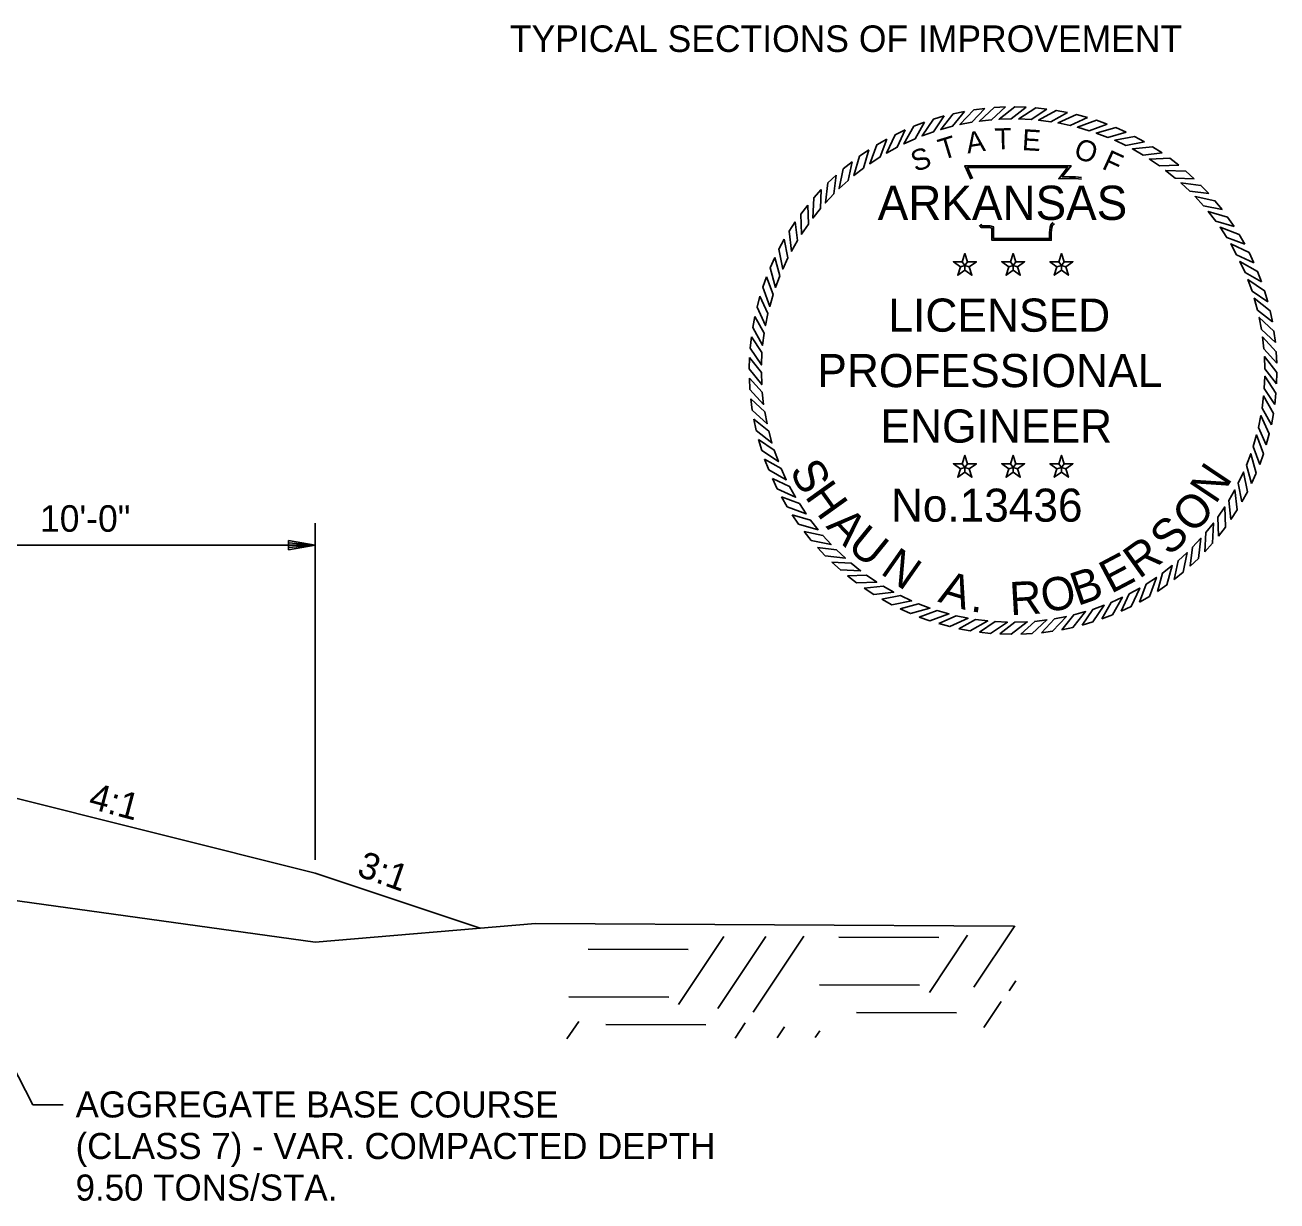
# Model space of a CAD drawing. Extents: x 1001270 to 1003428, y 1840152 to 1842912.
# Drawn here: x 1001400.17 to 1001428.48, y 1840921.34 to 1840947.94 of the extents above; entities that cross this region are included whole.
import ezdxf

# ---------------------------------------------------------------- set-up
doc = ezdxf.new("R2010")
doc.units = 0
for name, color, linetype in [('1', 7, 'Continuous'), ('19', 7, 'Continuous'), ('G-ANNO-SYMB', 7, 'Continuous')]:
    doc.layers.add(name, color=color, linetype=linetype)

msp = doc.modelspace()

# ---------------------------------------------------------------- linework, layer by layer
at = {"layer": '19'}
for p, q in [((1001406.728, 1840929.054), (1001406.729, 1840936.671)), ((1001406.129, 1840936.284), (1001406.129, 1840936.074)), ((1001406.729, 1840936.179), (1001406.129, 1840936.284)), ((1001406.569, 1840936.194), (1001406.129, 1840936.229)), ((1001396.729, 1840936.18), (1001406.729, 1840936.179)), ((1001406.129, 1840936.074), (1001406.729, 1840936.179)), ((1001406.129, 1840936.124), (1001406.569, 1840936.164)), ((1001396.728, 1840931.256), (1001406.728, 1840928.756)), ((1001400.349, 1840923.516), (1001396.665, 1840930.66)), ((1001410.463, 1840927.511), (1001406.728, 1840928.756)), ((1001422.549, 1840927.565), (1001421.626, 1840926.18)), ((1001415.971, 1840927.32), (1001414.949, 1840925.786)), ((1001416.924, 1840927.325), (1001415.839, 1840925.698)), ((1001417.784, 1840927.33), (1001416.637, 1840925.61)), ((1001420.836, 1840927.303), (1001418.574, 1840927.308)), ((1001421.482, 1840927.351), (1001420.62, 1840926.059)), ((1001415.164, 1840927.03), (1001412.902, 1840927.036)), ((1001422.578, 1840926.323), (1001422.424, 1840926.092)), ((1001420.397, 1840926.224), (1001418.135, 1840926.23)), ((1001414.725, 1840925.952), (1001412.463, 1840925.957)), ((1001422.24, 1840925.85), (1001421.851, 1840925.267)), ((1001421.235, 1840925.598), (1001418.973, 1840925.604)), ((1001412.689, 1840925.402), (1001412.425, 1840925.006)), ((1001415.563, 1840925.326), (1001413.301, 1840925.331)), ((1001416.453, 1840925.368), (1001416.226, 1840925.027)), ((1001417.343, 1840925.28), (1001417.178, 1840925.032)), ((1001418.141, 1840925.192), (1001418.038, 1840925.037)), ((1001401.034, 1840923.516), (1001400.349, 1840923.516))]:
    msp.add_line(p, q, dxfattribs=at)
msp.add_lwpolyline([(1001350.989, 1840930.331), (1001365.211, 1840930.207), (1001370.445, 1840929.759), (1001376.502, 1840928.947), (1001387.3, 1840928.685), (1001395.755, 1840928.721), (1001406.733, 1840927.194), (1001411.712, 1840927.617), (1001422.518, 1840927.56)], dxfattribs=at)
at = {"layer": 'G-ANNO-SYMB'}
for points in [[(1001420.955, 1840945.885), (1001420.709, 1840945.812), (1001420.453, 1840945.433), (1001420.714, 1840945.527)], [(1001421.412, 1840945.989), (1001421.161, 1840945.936), (1001420.876, 1840945.578), (1001421.144, 1840945.652)], [(1001421.875, 1840946.057), (1001421.621, 1840946.024), (1001421.309, 1840945.69), (1001421.581, 1840945.742)], [(1001422.343, 1840946.089), (1001422.087, 1840946.076), (1001421.749, 1840945.767), (1001422.025, 1840945.798)], [(1001422.811, 1840946.084), (1001422.555, 1840946.091), (1001422.194, 1840945.81), (1001422.471, 1840945.819)], [(1001423.278, 1840946.042), (1001423.023, 1840946.07), (1001422.641, 1840945.817), (1001422.918, 1840945.804)], [(1001423.74, 1840945.964), (1001423.487, 1840946.011), (1001423.088, 1840945.79), (1001423.363, 1840945.755)], [(1001424.194, 1840945.85), (1001423.946, 1840945.917), (1001423.53, 1840945.727), (1001423.802, 1840945.671)], [(1001420.074, 1840945.57), (1001419.842, 1840945.46), (1001419.649, 1840945.046), (1001419.891, 1840945.179)], [(1001420.508, 1840945.745), (1001420.269, 1840945.653), (1001420.043, 1840945.255), (1001420.296, 1840945.369)], [(1001424.638, 1840945.7), (1001424.396, 1840945.787), (1001423.967, 1840945.63), (1001424.233, 1840945.553)], [(1001425.069, 1840945.517), (1001424.835, 1840945.621), (1001424.394, 1840945.499), (1001424.653, 1840945.401)], [(1001419.654, 1840945.362), (1001419.431, 1840945.234), (1001419.271, 1840944.806), (1001419.503, 1840944.958)], [(1001425.484, 1840945.299), (1001425.259, 1840945.422), (1001424.81, 1840945.335), (1001425.061, 1840945.217)], [(1001419.252, 1840945.121), (1001419.04, 1840944.976), (1001418.914, 1840944.537), (1001419.133, 1840944.707)], [(1001425.881, 1840945.05), (1001425.666, 1840945.191), (1001425.211, 1840945.139), (1001425.452, 1840945.002)], [(1001418.87, 1840944.85), (1001418.67, 1840944.689), (1001418.579, 1840944.241), (1001418.784, 1840944.427)], [(1001426.257, 1840944.771), (1001426.053, 1840944.928), (1001425.596, 1840944.912), (1001425.826, 1840944.756)], [(1001418.511, 1840944.55), (1001418.324, 1840944.373), (1001418.268, 1840943.919), (1001418.458, 1840944.122)], [(1001426.61, 1840944.463), (1001426.419, 1840944.635), (1001425.962, 1840944.655), (1001426.179, 1840944.482)], [(1001418.176, 1840944.222), (1001418.004, 1840944.032), (1001417.984, 1840943.575), (1001418.157, 1840943.791)], [(1001426.937, 1840944.128), (1001426.761, 1840944.315), (1001426.307, 1840944.37), (1001426.509, 1840944.181)], [(1001417.868, 1840943.869), (1001417.711, 1840943.666), (1001417.727, 1840943.209), (1001417.883, 1840943.438)], [(1001427.238, 1840943.769), (1001427.077, 1840943.969), (1001426.629, 1840944.06), (1001426.815, 1840943.855)], [(1001427.509, 1840943.387), (1001427.364, 1840943.599), (1001426.925, 1840943.725), (1001427.094, 1840943.506)], [(1001417.588, 1840943.493), (1001417.448, 1840943.278), (1001417.5, 1840942.824), (1001417.637, 1840943.065)], [(1001427.749, 1840942.985), (1001427.622, 1840943.207), (1001427.193, 1840943.367), (1001427.346, 1840943.136)], [(1001417.339, 1840943.096), (1001417.217, 1840942.871), (1001417.304, 1840942.422), (1001417.422, 1840942.673)], [(1001427.958, 1840942.565), (1001427.848, 1840942.797), (1001427.433, 1840942.99), (1001427.567, 1840942.747)], [(1001421.422, 1840942.501), (1001421.484, 1840942.586), (1001421.422, 1840942.774), (1001421.361, 1840942.586)], [(1001422.513, 1840942.501), (1001422.574, 1840942.586), (1001422.513, 1840942.774), (1001422.452, 1840942.586)], [(1001423.604, 1840942.501), (1001423.665, 1840942.586), (1001423.604, 1840942.774), (1001423.543, 1840942.586)], [(1001417.122, 1840942.681), (1001417.017, 1840942.447), (1001417.14, 1840942.006), (1001417.238, 1840942.266)], [(1001421.422, 1840942.501), (1001421.361, 1840942.586), (1001421.163, 1840942.586), (1001421.323, 1840942.469)], [(1001421.422, 1840942.501), (1001421.323, 1840942.469), (1001421.262, 1840942.281), (1001421.422, 1840942.397)], [(1001421.422, 1840942.501), (1001421.521, 1840942.469), (1001421.682, 1840942.586), (1001421.484, 1840942.586)], [(1001421.422, 1840942.501), (1001421.422, 1840942.397), (1001421.583, 1840942.281), (1001421.521, 1840942.469)], [(1001422.513, 1840942.501), (1001422.452, 1840942.586), (1001422.254, 1840942.586), (1001422.414, 1840942.469)], [(1001422.513, 1840942.501), (1001422.414, 1840942.469), (1001422.353, 1840942.281), (1001422.513, 1840942.397)], [(1001422.513, 1840942.501), (1001422.612, 1840942.469), (1001422.773, 1840942.586), (1001422.574, 1840942.586)], [(1001422.513, 1840942.501), (1001422.513, 1840942.397), (1001422.674, 1840942.281), (1001422.612, 1840942.469)], [(1001423.604, 1840942.501), (1001423.543, 1840942.586), (1001423.345, 1840942.586), (1001423.505, 1840942.469)], [(1001423.604, 1840942.501), (1001423.505, 1840942.469), (1001423.444, 1840942.281), (1001423.604, 1840942.397)], [(1001423.604, 1840942.501), (1001423.703, 1840942.469), (1001423.864, 1840942.586), (1001423.665, 1840942.586)], [(1001423.604, 1840942.501), (1001423.604, 1840942.397), (1001423.764, 1840942.281), (1001423.703, 1840942.469)], [(1001428.132, 1840942.131), (1001428.041, 1840942.37), (1001427.643, 1840942.595), (1001427.757, 1840942.343)], [(1001416.938, 1840942.25), (1001416.852, 1840942.009), (1001417.009, 1840941.579), (1001417.086, 1840941.845)], [(1001428.272, 1840941.684), (1001428.2, 1840941.93), (1001427.821, 1840942.185), (1001427.915, 1840941.925)], [(1001416.789, 1840941.806), (1001416.722, 1840941.559), (1001416.912, 1840941.142), (1001416.968, 1840941.414)], [(1001428.377, 1840941.227), (1001428.324, 1840941.478), (1001427.966, 1840941.763), (1001428.039, 1840941.495)], [(1001416.675, 1840941.352), (1001416.627, 1840941.1), (1001416.849, 1840940.7), (1001416.884, 1840940.975)], [(1001428.445, 1840940.763), (1001428.412, 1840941.018), (1001428.078, 1840941.33), (1001428.13, 1840941.057)], [(1001416.596, 1840940.89), (1001416.569, 1840940.635), (1001416.821, 1840940.254), (1001416.834, 1840940.531)], [(1001428.477, 1840940.296), (1001428.464, 1840940.552), (1001428.155, 1840940.889), (1001428.185, 1840940.614)], [(1001428.472, 1840939.828), (1001428.479, 1840940.084), (1001428.198, 1840940.444), (1001428.206, 1840940.167)], [(1001416.555, 1840940.423), (1001416.547, 1840940.167), (1001416.829, 1840939.807), (1001416.82, 1840940.084)], [(1001416.55, 1840939.955), (1001416.563, 1840939.699), (1001416.872, 1840939.362), (1001416.841, 1840939.637)], [(1001428.43, 1840939.361), (1001428.457, 1840939.616), (1001428.205, 1840939.997), (1001428.192, 1840939.721)], [(1001416.582, 1840939.488), (1001416.614, 1840939.233), (1001416.949, 1840938.921), (1001416.897, 1840939.194)], [(1001428.352, 1840938.899), (1001428.399, 1840939.151), (1001428.177, 1840939.551), (1001428.143, 1840939.276)], [(1001416.65, 1840939.024), (1001416.703, 1840938.773), (1001417.06, 1840938.489), (1001416.987, 1840938.756)], [(1001428.238, 1840938.445), (1001428.305, 1840938.693), (1001428.115, 1840939.109), (1001428.059, 1840938.837)], [(1001416.754, 1840938.568), (1001416.827, 1840938.321), (1001417.206, 1840938.066), (1001417.112, 1840938.327)], [(1001428.088, 1840938.001), (1001428.174, 1840938.243), (1001428.018, 1840938.672), (1001427.941, 1840938.406)], [(1001421.422, 1840937.933), (1001421.484, 1840938.017), (1001421.422, 1840938.206), (1001421.361, 1840938.017)], [(1001422.513, 1840937.933), (1001422.574, 1840938.017), (1001422.513, 1840938.206), (1001422.452, 1840938.017)], [(1001423.604, 1840937.933), (1001423.665, 1840938.017), (1001423.604, 1840938.206), (1001423.543, 1840938.017)], [(1001427.904, 1840937.57), (1001428.009, 1840937.804), (1001427.887, 1840938.245), (1001427.789, 1840937.986)], [(1001416.894, 1840938.121), (1001416.986, 1840937.881), (1001417.384, 1840937.656), (1001417.27, 1840937.908)], [(1001421.422, 1840937.933), (1001421.361, 1840938.017), (1001421.163, 1840938.017), (1001421.323, 1840937.901)], [(1001421.422, 1840937.933), (1001421.323, 1840937.901), (1001421.262, 1840937.712), (1001421.422, 1840937.829)], [(1001421.422, 1840937.933), (1001421.521, 1840937.901), (1001421.682, 1840938.017), (1001421.484, 1840938.017)], [(1001421.422, 1840937.933), (1001421.422, 1840937.829), (1001421.583, 1840937.712), (1001421.521, 1840937.901)], [(1001422.513, 1840937.933), (1001422.452, 1840938.017), (1001422.254, 1840938.017), (1001422.414, 1840937.901)], [(1001422.513, 1840937.933), (1001422.414, 1840937.901), (1001422.353, 1840937.712), (1001422.513, 1840937.829)], [(1001422.513, 1840937.933), (1001422.612, 1840937.901), (1001422.773, 1840938.017), (1001422.574, 1840938.017)], [(1001422.513, 1840937.933), (1001422.513, 1840937.829), (1001422.674, 1840937.712), (1001422.612, 1840937.901)], [(1001423.604, 1840937.933), (1001423.543, 1840938.017), (1001423.345, 1840938.017), (1001423.505, 1840937.901)], [(1001423.604, 1840937.933), (1001423.505, 1840937.901), (1001423.444, 1840937.712), (1001423.604, 1840937.829)], [(1001423.604, 1840937.933), (1001423.703, 1840937.901), (1001423.864, 1840938.017), (1001423.665, 1840938.017)], [(1001423.604, 1840937.933), (1001423.604, 1840937.829), (1001423.764, 1840937.712), (1001423.703, 1840937.901)], [(1001417.069, 1840937.686), (1001417.179, 1840937.454), (1001417.593, 1840937.261), (1001417.46, 1840937.504)], [(1001427.687, 1840937.155), (1001427.81, 1840937.38), (1001427.723, 1840937.829), (1001427.605, 1840937.578)], [(1001427.438, 1840936.758), (1001427.578, 1840936.973), (1001427.527, 1840937.427), (1001427.389, 1840937.187)], [(1001417.277, 1840937.266), (1001417.405, 1840937.044), (1001417.833, 1840936.884), (1001417.681, 1840937.115)], [(1001427.159, 1840936.382), (1001427.315, 1840936.585), (1001427.299, 1840937.042), (1001427.144, 1840936.813)], [(1001417.518, 1840936.864), (1001417.662, 1840936.653), (1001418.102, 1840936.526), (1001417.932, 1840936.745)], [(1001417.789, 1840936.482), (1001417.95, 1840936.283), (1001418.398, 1840936.191), (1001418.211, 1840936.396)], [(1001426.851, 1840936.029), (1001427.023, 1840936.22), (1001427.043, 1840936.676), (1001426.869, 1840936.46)], [(1001426.516, 1840935.702), (1001426.702, 1840935.878), (1001426.758, 1840936.332), (1001426.568, 1840936.13)], [(1001418.089, 1840936.123), (1001418.265, 1840935.936), (1001418.719, 1840935.881), (1001418.517, 1840936.07)], [(1001426.156, 1840935.401), (1001426.356, 1840935.562), (1001426.447, 1840936.01), (1001426.242, 1840935.824)], [(1001418.417, 1840935.788), (1001418.607, 1840935.616), (1001419.064, 1840935.596), (1001418.848, 1840935.769)], [(1001425.775, 1840935.13), (1001425.986, 1840935.275), (1001426.112, 1840935.714), (1001425.893, 1840935.544)], [(1001418.77, 1840935.48), (1001418.973, 1840935.324), (1001419.43, 1840935.339), (1001419.201, 1840935.495)], [(1001425.373, 1840934.889), (1001425.595, 1840935.017), (1001425.755, 1840935.446), (1001425.524, 1840935.293)], [(1001419.146, 1840935.201), (1001419.361, 1840935.061), (1001419.815, 1840935.112), (1001419.574, 1840935.25)], [(1001424.953, 1840934.681), (1001425.185, 1840934.791), (1001425.378, 1840935.206), (1001425.135, 1840935.072)], [(1001419.543, 1840934.952), (1001419.768, 1840934.829), (1001420.217, 1840934.916), (1001419.966, 1840935.034)], [(1001419.958, 1840934.735), (1001420.192, 1840934.63), (1001420.633, 1840934.752), (1001420.373, 1840934.85)], [(1001424.071, 1840934.367), (1001424.317, 1840934.439), (1001424.573, 1840934.818), (1001424.312, 1840934.724)], [(1001424.518, 1840934.507), (1001424.758, 1840934.598), (1001424.983, 1840934.996), (1001424.731, 1840934.882)], [(1001420.389, 1840934.551), (1001420.63, 1840934.465), (1001421.06, 1840934.621), (1001420.794, 1840934.698)], [(1001420.833, 1840934.401), (1001421.08, 1840934.334), (1001421.496, 1840934.524), (1001421.225, 1840934.58)], [(1001421.287, 1840934.287), (1001421.539, 1840934.24), (1001421.939, 1840934.461), (1001421.664, 1840934.496)], [(1001423.151, 1840934.194), (1001423.406, 1840934.227), (1001423.717, 1840934.561), (1001423.445, 1840934.509)], [(1001423.615, 1840934.262), (1001423.866, 1840934.315), (1001424.15, 1840934.673), (1001423.883, 1840934.6)], [(1001421.749, 1840934.209), (1001422.004, 1840934.181), (1001422.385, 1840934.434), (1001422.108, 1840934.447)], [(1001422.215, 1840934.167), (1001422.472, 1840934.16), (1001422.832, 1840934.441), (1001422.555, 1840934.433)], [(1001422.684, 1840934.162), (1001422.94, 1840934.175), (1001423.277, 1840934.484), (1001423.002, 1840934.453)]]:
    msp.add_lwpolyline(points, close=True, dxfattribs=at)
for points in [[(1001421.557, 1840944.456), (1001421.418, 1840944.757), (1001423.825, 1840944.758), (1001423.624, 1840944.506), (1001423.787, 1840944.508), (1001423.924, 1840944.509), (1001424.06, 1840944.495)], [(1001421.592, 1840944.472), (1001421.478, 1840944.719), (1001423.746, 1840944.72), (1001423.544, 1840944.466), (1001423.788, 1840944.47), (1001423.922, 1840944.471), (1001424.056, 1840944.457)], [(1001423.446, 1840943.447), (1001423.405, 1840943.414), (1001423.391, 1840943.364), (1001423.377, 1840943.239), (1001423.377, 1840943.073), (1001422.034, 1840943.073), (1001422.034, 1840943.297), (1001422.034, 1840943.347), (1001421.979, 1840943.364), (1001421.788, 1840943.364), (1001421.754, 1840943.416)], [(1001423.422, 1840943.477), (1001423.371, 1840943.436), (1001423.353, 1840943.371), (1001423.339, 1840943.241), (1001423.339, 1840943.111), (1001422.072, 1840943.111), (1001422.072, 1840943.297), (1001422.072, 1840943.375), (1001421.985, 1840943.402), (1001421.809, 1840943.402), (1001421.786, 1840943.437)]]:
    msp.add_lwpolyline(points, dxfattribs=at)

# ---------------------------------------------------------------- texts
at = {"layer": '1'}
msp.add_text('TYPICAL SECTIONS OF IMPROVEMENT', height=0.6, dxfattribs=at).set_placement((1001411.133, 1840947.334))
at = {"layer": '19'}
for s, height, rotation, p in [('10\'-0"', 0.6, 359.9954, (1001400.508, 1840936.48)), ('4:1', 0.6, 345.1304, (1001401.579, 1840930.231)), ('3:1', 0.6, 340.4943, (1001407.649, 1840928.705)), ('AGGREGATE BASE COURSE', 0.59001, 359.9954, (1001401.313, 1840923.229)), ('(CLASS 7) - VAR. COMPACTED DEPTH', 0.59001, 359.9954, (1001401.313, 1840922.289)), ('9.50 TONS/STA.', 0.59001, 359.9954, (1001401.313, 1840921.349))]:
    msp.add_text(s, height=height, rotation=rotation, dxfattribs=at).set_placement(p)
at = {"layer": 'G-ANNO-SYMB'}
for s, height, rotation, p in [('A', 0.475, 8.6788, (1001421.484, 1840945.035)), ('T', 0.475, 1.4789, (1001422.097, 1840945.129)), ('E', 0.475, 356.672, (1001422.705, 1840945.115)), ('T', 0.475, 16.9015, (1001420.908, 1840944.884)), ('O', 0.475, 341.2218, (1001423.857, 1840944.952)), ('S', 0.475, 19.7726, (1001420.304, 1840944.613)), ('F', 0.475, 335.3628, (1001424.497, 1840944.702)), ('ARKANSAS', 0.7747, 360, (1001419.451, 1840943.534)), ('LICENSED', 0.75, 360, (1001419.692, 1840941.005)), ('PROFESSIONAL', 0.75, 360, (1001418.085, 1840939.751)), ('ENGINEER', 0.75, 360, (1001419.513, 1840938.496)), ('S', 0.75, 298.1636, (1001417.445, 1840937.866)), ('N', 0.75, 56.1007, (1001427.087, 1840937.082)), ('H', 0.75, 305.619, (1001417.787, 1840937.278)), ('No.13436', 0.747, 360, (1001419.75, 1840936.708)), ('O', 0.75, 44.7757, (1001426.566, 1840936.407)), ('A', 0.75, 313.4472, (1001418.263, 1840936.593)), ('S', 0.75, 43.4878, (1001426.051, 1840935.909)), ('U', 0.75, 320.9026, (1001418.731, 1840936.104)), ('R', 0.75, 35.6597, (1001425.361, 1840935.4)), ('N', 0.75, 324.9326, (1001419.487, 1840935.546)), ('E', 0.75, 27.8315, (1001424.728, 1840935.068)), ('B', 0.75, 18.885, (1001423.97, 1840934.797)), ('A', 0.75, 343.0991, (1001420.794, 1840934.902)), ('R', 0.75, 3.2287, (1001422.451, 1840934.589)), ('O', 0.75, 11.4296, (1001423.218, 1840934.637)), ('.', 0.75, 351.3, (1001421.531, 1840934.684))]:
    msp.add_text(s, height=height, rotation=rotation, dxfattribs=at).set_placement(p)

doc.saveas('drawing.dxf')
